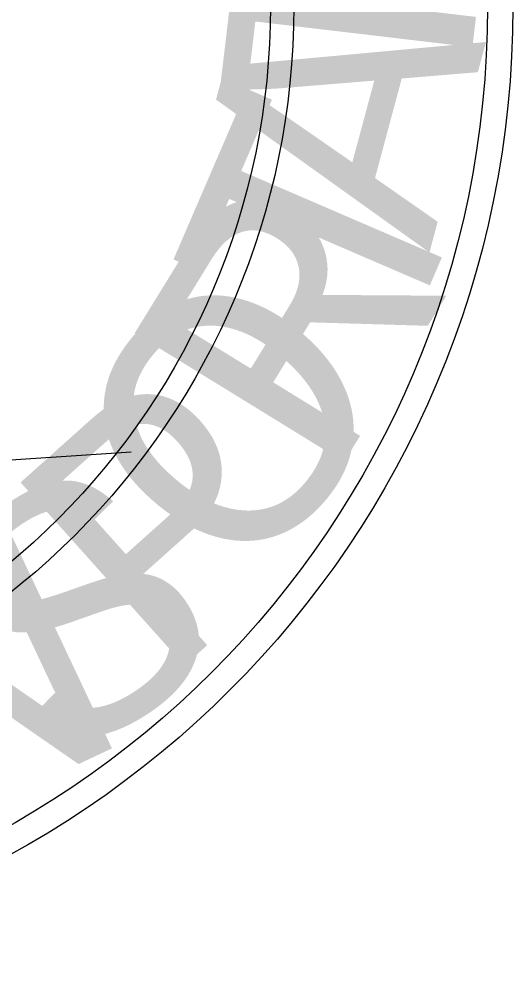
# Model space of a CAD drawing. Extents: x 1797809 to 2198143, y 249608 to 1237864.
# Drawn here: x 2197097.491 to 2197099.842, y 1237123.446 to 1237127.987 of the extents above; entities that cross this region are included whole.
import ezdxf

# ---------------------------------------------------------------- set-up
doc = ezdxf.new("R2010")
doc.units = 0
doc.layers.add('GSBWFILL', color=7, linetype='Continuous')

msp = doc.modelspace()

# ---------------------------------------------------------------- linework, layer by layer
at = {"layer": 'GSBWFILL'}
msp.add_lwpolyline([(2197097.0266, 1237126.0849), (2197097.1317, 1237126.0324), (2197097.1317, 1237126.0324), (2197097.2368, 1237125.9798), (2197097.1317, 1237125.9273), (2197097.2368, 1237125.8747), (2197098.0251, 1237125.9273)], dxfattribs=at)
msp.add_lwpolyline([(2197097.0266, 1237126.0849), (2197097.1317, 1237126.0324), (2197097.1317, 1237126.0324), (2197097.2368, 1237125.9798), (2197097.1317, 1237125.9273), (2197097.2368, 1237125.8747), (2197098.0251, 1237125.9273)], dxfattribs=at)
msp.add_lwpolyline([(2197097.0266, 1237126.0849), (2197097.1317, 1237126.0324), (2197097.1317, 1237126.0324), (2197097.2368, 1237125.9798), (2197097.1317, 1237125.9273), (2197097.2368, 1237125.8747), (2197098.0251, 1237125.9273)], dxfattribs=at)
for radius in [4.5988, 4.5988, 4.5988, 4.4778, 4.4778, 4.4778, 3.5557, 3.5557, 3.5557, 3.4444, 3.4444, 3.4444]:
    msp.add_circle((2197095.2433, 1237128.0451), radius, dxfattribs=at)

# ---------------------------------------------------------------- texts
for s, height, rotation, p in [('T', 1.1701, 83.2565, (2197099.6017, 1237127.4513)), ('T', 1.1701, 83.2565, (2197099.6017, 1237127.4513)), ('T', 1.1701, 83.2565, (2197099.6017, 1237127.4513)), ('A', 1.1701, 74.9681, (2197099.444, 1237126.8732)), ('A', 1.1701, 74.9681, (2197099.444, 1237126.8732)), ('A', 1.1701, 74.9681, (2197099.444, 1237126.8732)), ('T', 1.1695, 66.6798, (2197099.2863, 1237126.3477)), ('R', 1.1701, 58.3914, (2197098.971, 1237125.7696)), ('O', 1.1701, 50.103, (2197098.5506, 1237125.2441)), ('O', 1.1701, 50.103, (2197098.5506, 1237125.2441)), ('O', 1.1701, 50.103, (2197098.5506, 1237125.2441)), ('P', 1.1701, 41.8146, (2197098.1827, 1237124.8237)), ('P', 1.1701, 41.8146, (2197098.1827, 1237124.8237)), ('P', 1.1701, 41.8146, (2197098.1827, 1237124.8237)), ('S', 1.1701, 33.5262, (2197097.6572, 1237124.4032)), ('S', 1.1701, 33.5262, (2197097.6572, 1237124.4032)), ('S', 1.1701, 33.5262, (2197097.6572, 1237124.4032)), ('N', 1.1701, 25.2378, (2197097.0266, 1237124.0879)), ('N', 1.1701, 25.2378, (2197097.0266, 1237124.0879)), ('N', 1.1701, 25.2378, (2197097.0266, 1237124.0879))]:
    msp.add_text(s, height=height, rotation=rotation, dxfattribs=at).set_placement(p)

doc.saveas('drawing.dxf')
